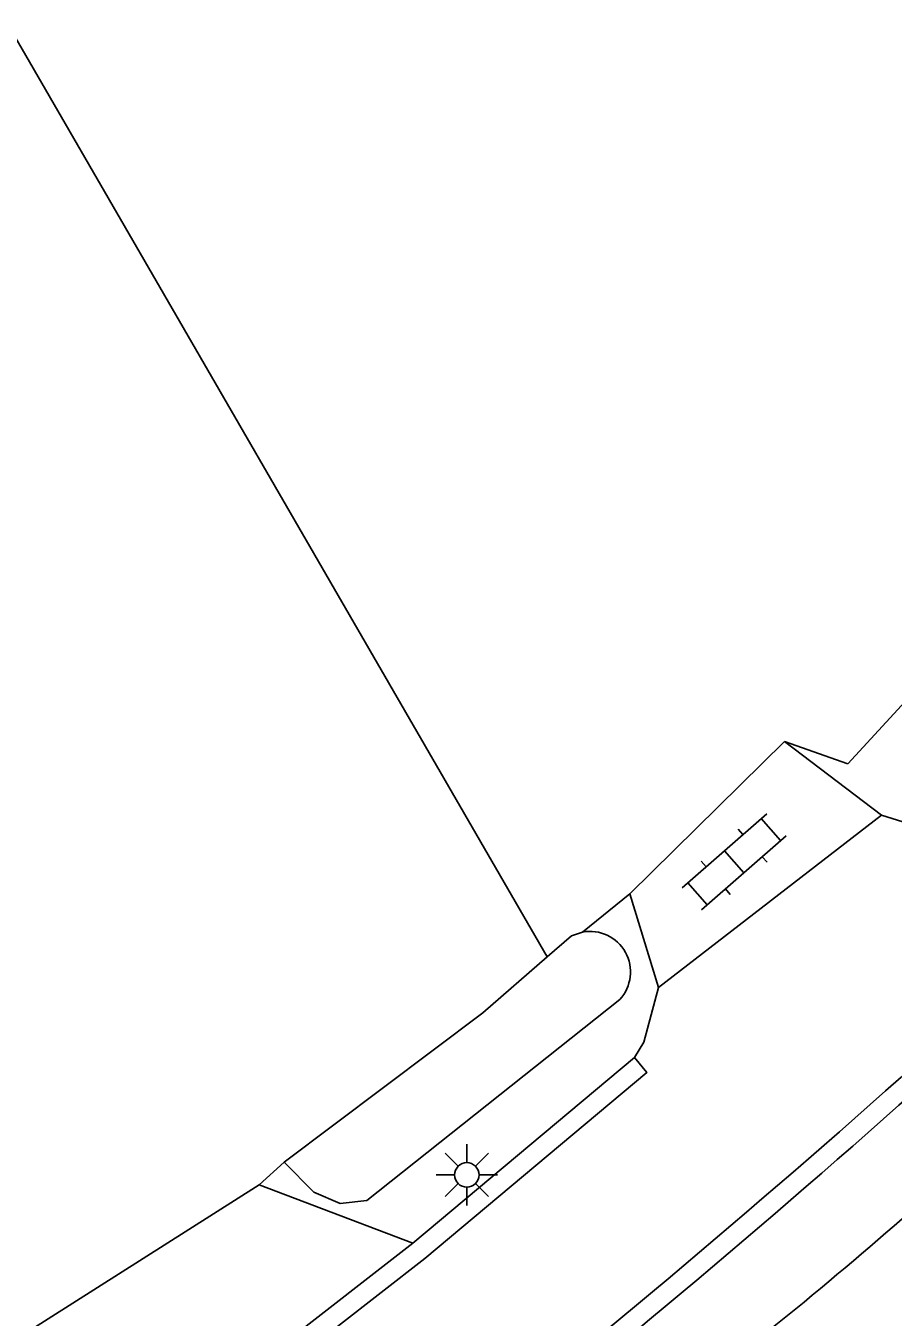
# Model space of a CAD drawing. Extents: x 136000 to 141000, y 400494 to 402006.
# Drawn here: x 138145.63 to 138163.38, y 401340.63 to 401367.04 of the extents above; entities that cross this region are included whole.
import ezdxf

# ---------------------------------------------------------------- set-up
doc = ezdxf.new("R2010")
doc.units = 0
for name, color, linetype in [('gg-afsc-erfafscheiding', 7, 'Continuous'), ('gg-afsc-lijn draadraster', 7, 'Continuous'), ('gg-knt-verharding', 7, 'Continuous'), ('gg-kntw-bovenkant insteek waterloop', 7, 'Continuous'), ('gt-grn-groengrens', 7, 'Continuous'), ('gt-grn-groengrens NZ', 7, 'Continuous'), ('gt-grn-weggrens', 7, 'Continuous'), ('gt-symb-klinker verharding', 7, 'Continuous'), ('gt-symb-lichtmast', 7, 'Continuous')]:
    doc.layers.add(name, color=color, linetype=linetype)

# ---------------------------------------------------------------- blocks, each defined once
blk = doc.blocks.new('gt0-KL1')
at = {"layer": 'gt-symb-klinker verharding'}
for p, q in [((-1.15, 0.3), (1.15, 0.3)), ((-1, -0.3), (-1, 0.3)), ((-0.5, 0.3), (-0.5, 0.45)), ((0, -0.3), (0, 0.3)), ((0.5, 0.3), (0.5, 0.45)), ((1, -0.3), (1, 0.3)), ((-1.15, -0.3), (1.15, -0.3)), ((-0.5, -0.45), (-0.5, -0.3)), ((0.5, -0.45), (0.5, -0.3))]:
    blk.add_line(p, q, dxfattribs=at)
blk = doc.blocks.new('gt0-LMAST')
at = {"layer": 'gt-symb-lichtmast'}
for p, q in [((-0.005, 0.246), (-0.005, 0.621)), ((-0.182, 0.173), (-0.447, 0.438)), ((0.172, 0.173), (0.437, 0.438)), ((-0.255, -0.004), (-0.63, -0.004)), ((-0.182, -0.181), (-0.447, -0.446)), ((-0.005, -0.254), (-0.005, -0.629)), ((0.437, -0.446), (0.172, -0.181)), ((0.245, -0.004), (0.62, -0.004))]:
    blk.add_line(p, q, dxfattribs=at)
blk.add_circle((-0.005, -0.004), 0.25, dxfattribs=at)

msp = doc.modelspace()

# ---------------------------------------------------------------- linework, layer by layer
at = {"layer": 'gg-afsc-erfafscheiding'}
msp.add_lwpolyline([(138162.452, 401351.946), (138169.89, 401360.032), (138175.718, 401367.2), (138180.038, 401372.296)], dxfattribs=at)
at = {"layer": 'gg-afsc-lijn draadraster'}
msp.add_lwpolyline([(138156.3, 401347.995), (138132.548, 401389.049), (138133.352, 401389.854), (138135.368, 401394.991), (138130.875, 401401.374), (138160.184, 401423.209), (138176.823, 401433.702)], dxfattribs=at)
at = {"layer": 'gg-knt-verharding'}
for p, q in [((138163.142, 401350.891), (138161.159, 401352.402)), ((138158.578, 401347.372), (138163.142, 401350.891)), ((138163.683, 401350.725), (138163.142, 401350.891)), ((138158.578, 401347.372), (138157.989, 401349.283)), ((138153.548, 401342.14), (138158.084, 401345.938)), ((138150.404, 401343.33), (138145.662, 401340.319)), ((138153.548, 401342.14), (138150.404, 401343.33))]:
    msp.add_line(p, q, dxfattribs=at)
for points in [[(138158.084, 401345.938), (138158.277, 401346.249), (138158.578, 401347.372)], [(138080.653, 401281.67), (138092.97, 401292.944), (138100.712, 401299.936), (138103.943, 401302.795), (138115.016, 401312.256), (138118.976, 401315.602), (138122.365, 401318.254), (138129.12, 401323.474), (138141.244, 401332.436), (138146.635, 401336.391), (138151.119, 401339.742), (138153.799, 401341.828), (138158.341, 401345.632), (138158.084, 401345.938)], [(138146.396, 401336.712), (138150.877, 401340.06), (138153.548, 401342.14)], [(138161.556, 401340.932), (138160.774, 401340.303), (138156.119, 401338.706)]]:
    msp.add_lwpolyline(points, dxfattribs=at)
for centre, radius, start, end in [((138092.207, 401424.496), 108.592, 309.68884, 317.10196), ((138020.509, 401506.169), 215.086, 308.9969, 312.57664), ((138020.091, 401506.664), 216.133, 309.00364, 312.57204)]:
    msp.add_arc(centre, radius, start, end, dxfattribs=at)
at = {"layer": 'gg-kntw-bovenkant insteek waterloop'}
msp.add_line((138157.785, 401347.124), (138152.611, 401343.01), dxfattribs=at)
for points in [[(138156.3, 401347.995), (138156.799, 401348.427), (138157.023, 401348.502)], [(138150.918, 401343.793), (138154.981, 401346.852), (138156.3, 401347.995)], [(138150.918, 401343.793), (138151.524, 401343.185), (138152.066, 401342.953), (138152.611, 401343.01)]]:
    msp.add_lwpolyline(points, dxfattribs=at)
msp.add_arc((138157.175, 401347.686), 0.83, 317.3251, 100.5579, dxfattribs=at)
at = {"layer": 'gt-grn-groengrens'}
for p, q in [((138162.452, 401351.946), (138161.159, 401352.402)), ((138157.989, 401349.283), (138157.023, 401348.502))]:
    msp.add_line(p, q, dxfattribs=at)
at = {"layer": 'gt-grn-groengrens NZ'}
msp.add_line((138150.404, 401343.33), (138150.918, 401343.793), dxfattribs=at)
at = {"layer": 'gt-grn-weggrens'}
msp.add_line((138161.159, 401352.402), (138157.989, 401349.283), dxfattribs=at)

# ---------------------------------------------------------------- block references
at = {"layer": 'gt-symb-klinker verharding', "rotation": 41.14819511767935}
msp.add_blockref('gt0-KL1', (138160.126, 401349.941), dxfattribs=at)
at = {"layer": 'gt-symb-lichtmast'}
msp.add_blockref('gt0-LMAST', (138154.661, 401343.54), dxfattribs=at)

doc.saveas('drawing.dxf')
